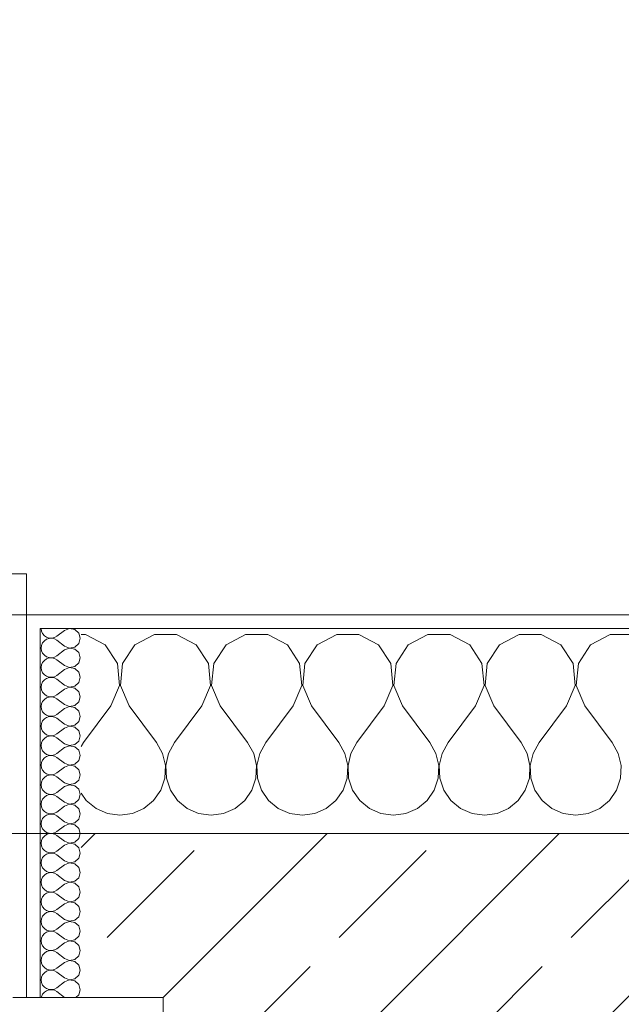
# Model space of a CAD drawing. Header units: metres. Extents: x -3.6 to 90.7, y -11.1 to 18.
# Tile 669 of 708: x 53.86 to 54.3, y 13.57 to 14.291. Entities that reach past the tile are written whole.
import ezdxf

# ---------------------------------------------------------------- set-up
doc = ezdxf.new("R2010")
doc.units = ezdxf.units.M
doc.header["$MEASUREMENT"] = 0
doc.linetypes.add('Strichlinie eng', pattern=[0.115, 0.075, -0.04])
for name, color, linetype in [('152 - Bemaßung_ Beschriftung.Ausbau', 7, 'Continuous'), ('603 - Struktur.Bodenplatte_ Decke Roh', 7, 'Continuous'), ('604 - Struktur.Wand Aussen', 7, 'Continuous')]:
    doc.layers.add(name, color=color, linetype=linetype)
doc.styles.add('ERSTELLTER_STIL_2', font='txt')
doc.dimstyles.new('ERSTELLTER_STIL__3', dxfattribs={"dimtxt": 0.1, "dimasz": 0.0532, "dimexe": 0.18, "dimexo": 0.0625, "dimgap": 0, "dimtad": 1, "dimtih": 1, "dimtoh": 1, "dimzin": 0, "dimdsep": 46, "dimtxsty": 'ERSTELLTER_STIL_2', "dimblk": 'ARROWHEAD_2', "dimblk1": 'ARROWHEAD_2', "dimblk2": 'ARROWHEAD_2', "dimcen": 0.09, "dimse1": 1, "dimse2": 1, "dimclrd": 7, "dimclre": 7, "dimclrt": 7, "dimazin": 0, "dimtfac": 1, "dimtdec": 4, "dimtmove": 0, "dimatfit": 3, "dimfxl": 1, "dimtolj": 1, "dimtzin": 0, "dimarcsym": 0})
pattern_1 = [(0, (0, 0), (0, 0.08660254), [0, -0.05]), (0, (0.025, 0.0433), (0, 0.08660254), [0, -0.05])]

# ---------------------------------------------------------------- blocks, each defined once
blk = doc.blocks.new('*X29')
at = {"layer": '604 - Struktur.Wand Aussen', "color": 7, "linetype": 'Continuous', "lineweight": 5}
for p, q in [((53.90812, 13.84066), (53.905, 13.84066)), ((53.92243, 13.83299), (53.90812, 13.84066)), ((53.95855, 13.84066), (53.94424, 13.83299)), ((53.97479, 13.84066), (53.95855, 13.84066)), ((53.9891, 13.83299), (53.97479, 13.84066)), ((54.02521, 13.84066), (54.0109, 13.83299)), ((54.04145, 13.84066), (54.02521, 13.84066)), ((54.05576, 13.83299), (54.04145, 13.84066)), ((54.09188, 13.84066), (54.07757, 13.83299)), ((54.10812, 13.84066), (54.09188, 13.84066)), ((54.12243, 13.83299), (54.10812, 13.84066)), ((54.15855, 13.84066), (54.14424, 13.83299)), ((54.17479, 13.84066), (54.15855, 13.84066)), ((54.1891, 13.83299), (54.17479, 13.84066)), ((54.22521, 13.84066), (54.2109, 13.83299)), ((54.24145, 13.84066), (54.22521, 13.84066)), ((54.25576, 13.83299), (54.24145, 13.84066)), ((54.29188, 13.84066), (54.27757, 13.83299)), ((54.30812, 13.84066), (54.29188, 13.84066)), ((53.93142, 13.81947), (53.92243, 13.83299)), ((53.94424, 13.83299), (53.93525, 13.81947)), ((53.99808, 13.81947), (53.9891, 13.83299)), ((54.0109, 13.83299), (54.00192, 13.81947)), ((54.06475, 13.81947), (54.05576, 13.83299)), ((54.07757, 13.83299), (54.06858, 13.81947)), ((54.13142, 13.81947), (54.12243, 13.83299)), ((54.14424, 13.83299), (54.13525, 13.81947)), ((54.19808, 13.81947), (54.1891, 13.83299)), ((54.2109, 13.83299), (54.20192, 13.81947)), ((54.26475, 13.81947), (54.25576, 13.83299)), ((54.27757, 13.83299), (54.26858, 13.81947)), ((53.93295, 13.8033), (53.93142, 13.81947)), ((53.93525, 13.81947), (53.93371, 13.8033)), ((53.99962, 13.8033), (53.99808, 13.81947)), ((54.00192, 13.81947), (54.00038, 13.8033)), ((54.06629, 13.8033), (54.06475, 13.81947)), ((54.06858, 13.81947), (54.06705, 13.8033)), ((54.13295, 13.8033), (54.13142, 13.81947)), ((54.13525, 13.81947), (54.13371, 13.8033)), ((54.19962, 13.8033), (54.19808, 13.81947)), ((54.20192, 13.81947), (54.20038, 13.8033)), ((54.26629, 13.8033), (54.26475, 13.81947)), ((54.26858, 13.81947), (54.26705, 13.8033)), ((53.92667, 13.78833), (53.93295, 13.8033)), ((53.93371, 13.8033), (53.94, 13.78833)), ((53.99333, 13.78833), (53.99962, 13.8033)), ((54.00038, 13.8033), (54.00667, 13.78833)), ((54.06, 13.78833), (54.06629, 13.8033)), ((54.06705, 13.8033), (54.07333, 13.78833)), ((54.12667, 13.78833), (54.13295, 13.8033)), ((54.13371, 13.8033), (54.14, 13.78833)), ((54.19333, 13.78833), (54.19962, 13.8033)), ((54.20038, 13.8033), (54.20667, 13.78833)), ((54.26, 13.78833), (54.26629, 13.8033)), ((54.26705, 13.8033), (54.27333, 13.78833)), ((53.92667, 13.78833), (53.90667, 13.76167)), ((53.94, 13.78833), (53.96, 13.76167)), ((53.99333, 13.78833), (53.97333, 13.76167)), ((54.00667, 13.78833), (54.02667, 13.76167)), ((54.06, 13.78833), (54.04, 13.76167)), ((54.07333, 13.78833), (54.09333, 13.76167)), ((54.12667, 13.78833), (54.10667, 13.76167)), ((54.14, 13.78833), (54.16, 13.76167)), ((54.19333, 13.78833), (54.17333, 13.76167)), ((54.20667, 13.78833), (54.22667, 13.76167)), ((54.26, 13.78833), (54.24, 13.76167)), ((54.27333, 13.78833), (54.29333, 13.76167)), ((53.90667, 13.76167), (53.905, 13.75865)), ((53.96445, 13.75362), (53.96, 13.76167)), ((53.97333, 13.76167), (53.96888, 13.75362)), ((54.03112, 13.75362), (54.02667, 13.76167)), ((54.04, 13.76167), (54.03555, 13.75362)), ((54.09778, 13.75362), (54.09333, 13.76167)), ((54.10667, 13.76167), (54.10222, 13.75362)), ((54.16445, 13.75362), (54.16, 13.76167)), ((54.17333, 13.76167), (54.16888, 13.75362)), ((54.23112, 13.75362), (54.22667, 13.76167)), ((54.24, 13.76167), (54.23555, 13.75362)), ((54.29778, 13.75362), (54.29333, 13.76167)), ((53.96653, 13.74466), (53.96445, 13.75362)), ((53.96888, 13.75362), (53.9668, 13.74466)), ((54.0332, 13.74466), (54.03112, 13.75362)), ((54.03555, 13.75362), (54.03347, 13.74466)), ((54.09987, 13.74466), (54.09778, 13.75362)), ((54.10222, 13.75362), (54.10013, 13.74466)), ((54.16653, 13.74466), (54.16445, 13.75362)), ((54.16888, 13.75362), (54.1668, 13.74466)), ((54.2332, 13.74466), (54.23112, 13.75362)), ((54.23555, 13.75362), (54.23347, 13.74466)), ((54.29987, 13.74466), (54.29778, 13.75362)), ((53.96609, 13.73547), (53.96653, 13.74466)), ((53.9668, 13.74466), (53.96725, 13.73547)), ((54.03275, 13.73547), (54.0332, 13.74466)), ((54.03347, 13.74466), (54.03391, 13.73547)), ((54.09942, 13.73547), (54.09987, 13.74466)), ((54.10013, 13.74466), (54.10058, 13.73547)), ((54.16609, 13.73547), (54.16653, 13.74466)), ((54.1668, 13.74466), (54.16725, 13.73547)), ((54.23275, 13.73547), (54.2332, 13.74466)), ((54.23347, 13.74466), (54.23391, 13.73547)), ((54.29942, 13.73547), (54.29987, 13.74466)), ((53.96315, 13.72676), (53.96609, 13.73547)), ((53.96725, 13.73547), (53.97019, 13.72676)), ((54.02981, 13.72676), (54.03275, 13.73547)), ((54.03391, 13.73547), (54.03685, 13.72676)), ((54.09648, 13.72676), (54.09942, 13.73547)), ((54.10058, 13.73547), (54.10352, 13.72676)), ((54.16315, 13.72676), (54.16609, 13.73547)), ((54.16725, 13.73547), (54.17019, 13.72676)), ((54.22981, 13.72676), (54.23275, 13.73547)), ((54.23391, 13.73547), (54.23685, 13.72676)), ((54.29648, 13.72676), (54.29942, 13.73547)), ((53.95794, 13.71918), (53.96315, 13.72676)), ((53.97019, 13.72676), (53.97539, 13.71918)), ((54.02461, 13.71918), (54.02981, 13.72676)), ((54.03685, 13.72676), (54.04206, 13.71918)), ((54.09127, 13.71918), (54.09648, 13.72676)), ((54.10352, 13.72676), (54.10873, 13.71918)), ((54.15794, 13.71918), (54.16315, 13.72676)), ((54.17019, 13.72676), (54.17539, 13.71918)), ((54.22461, 13.71918), (54.22981, 13.72676)), ((54.23685, 13.72676), (54.24206, 13.71918)), ((54.29127, 13.71918), (54.29648, 13.72676)), ((53.905, 13.7246), (53.90873, 13.71918)), ((53.90873, 13.71918), (53.91581, 13.71331)), ((53.95086, 13.71331), (53.95794, 13.71918)), ((53.97539, 13.71918), (53.98248, 13.71331)), ((54.01752, 13.71331), (54.02461, 13.71918)), ((54.04206, 13.71918), (54.04914, 13.71331)), ((54.08419, 13.71331), (54.09127, 13.71918)), ((54.10873, 13.71918), (54.11581, 13.71331)), ((54.15086, 13.71331), (54.15794, 13.71918)), ((54.17539, 13.71918), (54.18248, 13.71331)), ((54.21752, 13.71331), (54.22461, 13.71918)), ((54.24206, 13.71918), (54.24914, 13.71331)), ((54.28419, 13.71331), (54.29127, 13.71918)), ((53.91581, 13.71331), (53.92422, 13.7096)), ((53.94244, 13.7096), (53.95086, 13.71331)), ((53.98248, 13.71331), (53.99089, 13.7096)), ((54.00911, 13.7096), (54.01752, 13.71331)), ((54.04914, 13.71331), (54.05756, 13.7096)), ((54.07578, 13.7096), (54.08419, 13.71331)), ((54.11581, 13.71331), (54.12422, 13.7096)), ((54.14244, 13.7096), (54.15086, 13.71331)), ((54.18248, 13.71331), (54.19089, 13.7096)), ((54.20911, 13.7096), (54.21752, 13.71331)), ((54.24914, 13.71331), (54.25756, 13.7096)), ((54.27578, 13.7096), (54.28419, 13.71331)), ((53.92422, 13.7096), (53.93333, 13.70833)), ((53.93333, 13.70833), (53.94244, 13.7096)), ((53.99089, 13.7096), (54, 13.70833)), ((54, 13.70833), (54.00911, 13.7096)), ((54.05756, 13.7096), (54.06667, 13.70833)), ((54.06667, 13.70833), (54.07578, 13.7096)), ((54.12422, 13.7096), (54.13333, 13.70833)), ((54.13333, 13.70833), (54.14244, 13.7096)), ((54.19089, 13.7096), (54.2, 13.70833)), ((54.2, 13.70833), (54.20911, 13.7096)), ((54.25756, 13.7096), (54.26667, 13.70833)), ((54.26667, 13.70833), (54.27578, 13.7096))]:
    blk.add_line(p, q, dxfattribs=at)
blk = doc.blocks.new('*X57')
at = {"layer": '604 - Struktur.Wand Aussen', "color": 7, "linetype": 'Continuous', "lineweight": 5}
for p, q in [((53.87571, 13.845), (53.87599, 13.84305)), ((53.87599, 13.84305), (53.87678, 13.84124)), ((53.89286, 13.84357), (53.88714, 13.83929)), ((53.8965, 13.84497), (53.89286, 13.84357)), ((53.90034, 13.84425), (53.8965, 13.84497)), ((53.90322, 13.84161), (53.90034, 13.84425)), ((53.90429, 13.83786), (53.90322, 13.84161)), ((53.87678, 13.83447), (53.87599, 13.83267)), ((53.87678, 13.84124), (53.87804, 13.83973)), ((53.87804, 13.83599), (53.87678, 13.83447)), ((53.87804, 13.83973), (53.87966, 13.83861)), ((53.87966, 13.8371), (53.87804, 13.83599)), ((53.87966, 13.83861), (53.88153, 13.83798)), ((53.88153, 13.83773), (53.87966, 13.8371)), ((53.88153, 13.83798), (53.8835, 13.83789)), ((53.8835, 13.83783), (53.88153, 13.83773)), ((53.8835, 13.83789), (53.88542, 13.83833)), ((53.88542, 13.83738), (53.8835, 13.83783)), ((53.88542, 13.83833), (53.88714, 13.83929)), ((53.88714, 13.83643), (53.88542, 13.83738)), ((53.89286, 13.83214), (53.88714, 13.83643)), ((53.90322, 13.8341), (53.90429, 13.83786)), ((53.87599, 13.83267), (53.87571, 13.83071)), ((53.87571, 13.83071), (53.87599, 13.82876)), ((53.87599, 13.82876), (53.87678, 13.82696)), ((53.87678, 13.82696), (53.87804, 13.82544)), ((53.89286, 13.82929), (53.88714, 13.825)), ((53.89286, 13.83214), (53.8965, 13.83074)), ((53.8965, 13.83069), (53.89286, 13.82929)), ((53.8965, 13.83074), (53.90034, 13.83147)), ((53.90034, 13.82996), (53.8965, 13.83069)), ((53.90034, 13.83147), (53.90322, 13.8341)), ((53.90322, 13.82733), (53.90034, 13.82996)), ((53.90429, 13.82357), (53.90322, 13.82733)), ((53.87678, 13.82018), (53.87599, 13.81838)), ((53.87804, 13.8217), (53.87678, 13.82018)), ((53.87804, 13.82544), (53.87966, 13.82433)), ((53.87966, 13.82282), (53.87804, 13.8217)), ((53.87966, 13.82433), (53.88153, 13.8237)), ((53.88153, 13.82345), (53.87966, 13.82282)), ((53.88153, 13.8237), (53.8835, 13.8236)), ((53.8835, 13.82354), (53.88153, 13.82345)), ((53.8835, 13.8236), (53.88542, 13.82405)), ((53.88542, 13.8231), (53.8835, 13.82354)), ((53.88542, 13.82405), (53.88714, 13.825)), ((53.88714, 13.82214), (53.88542, 13.8231)), ((53.89286, 13.81786), (53.88714, 13.82214)), ((53.90034, 13.81718), (53.90322, 13.81982)), ((53.90322, 13.81982), (53.90429, 13.82357)), ((53.87599, 13.81838), (53.87571, 13.81643)), ((53.87571, 13.81643), (53.87599, 13.81448)), ((53.87599, 13.81448), (53.87678, 13.81267)), ((53.87678, 13.81267), (53.87804, 13.81116)), ((53.89286, 13.815), (53.88714, 13.81071)), ((53.89286, 13.81786), (53.8965, 13.81646)), ((53.8965, 13.8164), (53.89286, 13.815)), ((53.8965, 13.81646), (53.90034, 13.81718)), ((53.90034, 13.81567), (53.8965, 13.8164)), ((53.90322, 13.81304), (53.90034, 13.81567)), ((53.90429, 13.80929), (53.90322, 13.81304)), ((53.87678, 13.8059), (53.87599, 13.80409)), ((53.87804, 13.80742), (53.87678, 13.8059)), ((53.87804, 13.81116), (53.87966, 13.81004)), ((53.87966, 13.80853), (53.87804, 13.80742)), ((53.87966, 13.81004), (53.88153, 13.80941)), ((53.88153, 13.80916), (53.87966, 13.80853)), ((53.88153, 13.80941), (53.8835, 13.80931)), ((53.8835, 13.80926), (53.88153, 13.80916)), ((53.8835, 13.80931), (53.88542, 13.80976)), ((53.88542, 13.80881), (53.8835, 13.80926)), ((53.88542, 13.80976), (53.88714, 13.81071)), ((53.88714, 13.80786), (53.88542, 13.80881)), ((53.89286, 13.80357), (53.88714, 13.80786)), ((53.90034, 13.8029), (53.90322, 13.80553)), ((53.90322, 13.80553), (53.90429, 13.80929)), ((53.87599, 13.80409), (53.87571, 13.80214)), ((53.87571, 13.80214), (53.87599, 13.80019)), ((53.87599, 13.80019), (53.87678, 13.79839)), ((53.87678, 13.79839), (53.87804, 13.79687)), ((53.89286, 13.80071), (53.88714, 13.79643)), ((53.89286, 13.80357), (53.8965, 13.80217)), ((53.8965, 13.80211), (53.89286, 13.80071)), ((53.8965, 13.80217), (53.90034, 13.8029)), ((53.90034, 13.80139), (53.8965, 13.80211)), ((53.90322, 13.79876), (53.90034, 13.80139)), ((53.90429, 13.795), (53.90322, 13.79876)), ((53.87678, 13.79161), (53.87599, 13.78981)), ((53.87804, 13.79313), (53.87678, 13.79161)), ((53.87804, 13.79687), (53.87966, 13.79575)), ((53.87966, 13.79425), (53.87804, 13.79313)), ((53.87966, 13.79575), (53.88153, 13.79512)), ((53.88153, 13.79488), (53.87966, 13.79425)), ((53.88153, 13.79512), (53.8835, 13.79503)), ((53.8835, 13.79497), (53.88153, 13.79488)), ((53.8835, 13.79503), (53.88542, 13.79547)), ((53.88542, 13.79453), (53.8835, 13.79497)), ((53.88542, 13.79547), (53.88714, 13.79643)), ((53.88714, 13.79357), (53.88542, 13.79453)), ((53.89286, 13.78929), (53.88714, 13.79357)), ((53.90034, 13.78861), (53.90322, 13.79124)), ((53.90322, 13.79124), (53.90429, 13.795)), ((53.87599, 13.78981), (53.87571, 13.78786)), ((53.87571, 13.78786), (53.87599, 13.78591)), ((53.87599, 13.78591), (53.87678, 13.7841)), ((53.87678, 13.7841), (53.87804, 13.78258)), ((53.89286, 13.78643), (53.88714, 13.78214)), ((53.89286, 13.78929), (53.8965, 13.78789)), ((53.8965, 13.78783), (53.89286, 13.78643)), ((53.8965, 13.78789), (53.90034, 13.78861)), ((53.90034, 13.7871), (53.8965, 13.78783)), ((53.90322, 13.78447), (53.90034, 13.7871)), ((53.90429, 13.78071), (53.90322, 13.78447)), ((53.87678, 13.77733), (53.87599, 13.77552)), ((53.87804, 13.77884), (53.87678, 13.77733)), ((53.87804, 13.78258), (53.87966, 13.78147)), ((53.87966, 13.77996), (53.87804, 13.77884)), ((53.87966, 13.78147), (53.88153, 13.78084)), ((53.88153, 13.78059), (53.87966, 13.77996)), ((53.88153, 13.78084), (53.8835, 13.78074)), ((53.8835, 13.78069), (53.88153, 13.78059)), ((53.8835, 13.78074), (53.88542, 13.78119)), ((53.88542, 13.78024), (53.8835, 13.78069)), ((53.88542, 13.78119), (53.88714, 13.78214)), ((53.88714, 13.77929), (53.88542, 13.78024)), ((53.89286, 13.775), (53.88714, 13.77929)), ((53.90034, 13.77433), (53.90322, 13.77696)), ((53.90322, 13.77696), (53.90429, 13.78071)), ((53.87599, 13.77552), (53.87571, 13.77357)), ((53.87571, 13.77357), (53.87599, 13.77162)), ((53.87599, 13.77162), (53.87678, 13.76982)), ((53.87678, 13.76982), (53.87804, 13.7683)), ((53.89286, 13.77214), (53.88714, 13.76786)), ((53.89286, 13.775), (53.8965, 13.7736)), ((53.8965, 13.77354), (53.89286, 13.77214)), ((53.8965, 13.7736), (53.90034, 13.77433)), ((53.90034, 13.77282), (53.8965, 13.77354)), ((53.90322, 13.77018), (53.90034, 13.77282)), ((53.90429, 13.76643), (53.90322, 13.77018)), ((53.87678, 13.76304), (53.87599, 13.76124)), ((53.87804, 13.76456), (53.87678, 13.76304)), ((53.87804, 13.7683), (53.87966, 13.76718)), ((53.87966, 13.76567), (53.87804, 13.76456)), ((53.87966, 13.76718), (53.88153, 13.76655)), ((53.88153, 13.7663), (53.87966, 13.76567)), ((53.88153, 13.76655), (53.8835, 13.76646)), ((53.8835, 13.7664), (53.88153, 13.7663)), ((53.8835, 13.76646), (53.88542, 13.7669)), ((53.88542, 13.76595), (53.8835, 13.7664)), ((53.88542, 13.7669), (53.88714, 13.76786)), ((53.88714, 13.765), (53.88542, 13.76595)), ((53.89286, 13.76071), (53.88714, 13.765)), ((53.90034, 13.76004), (53.90322, 13.76267)), ((53.90322, 13.76267), (53.90429, 13.76643)), ((53.87599, 13.76124), (53.87571, 13.75929)), ((53.87571, 13.75929), (53.87599, 13.75733)), ((53.87599, 13.75733), (53.87678, 13.75553)), ((53.87678, 13.75553), (53.87804, 13.75401)), ((53.89286, 13.75786), (53.88714, 13.75357)), ((53.89286, 13.76071), (53.8965, 13.75931)), ((53.8965, 13.75926), (53.89286, 13.75786)), ((53.8965, 13.75931), (53.90034, 13.76004)), ((53.90034, 13.75853), (53.8965, 13.75926)), ((53.90322, 13.7559), (53.90034, 13.75853)), ((53.90429, 13.75214), (53.90322, 13.7559)), ((53.87678, 13.74876), (53.87599, 13.74695)), ((53.87804, 13.75027), (53.87678, 13.74876)), ((53.87804, 13.75401), (53.87966, 13.7529)), ((53.87966, 13.75139), (53.87804, 13.75027)), ((53.87966, 13.7529), (53.88153, 13.75227)), ((53.88153, 13.75202), (53.87966, 13.75139)), ((53.88153, 13.75227), (53.8835, 13.75217)), ((53.8835, 13.75211), (53.88153, 13.75202)), ((53.8835, 13.75217), (53.88542, 13.75262)), ((53.88542, 13.75167), (53.8835, 13.75211)), ((53.88542, 13.75262), (53.88714, 13.75357)), ((53.88714, 13.75071), (53.88542, 13.75167)), ((53.89286, 13.74643), (53.88714, 13.75071)), ((53.90034, 13.74575), (53.90322, 13.74839)), ((53.90322, 13.74839), (53.90429, 13.75214)), ((53.87599, 13.74695), (53.87571, 13.745)), ((53.87571, 13.745), (53.87599, 13.74305)), ((53.87599, 13.74305), (53.87678, 13.74124)), ((53.87678, 13.74124), (53.87804, 13.73973)), ((53.89286, 13.74357), (53.88714, 13.73929)), ((53.89286, 13.74643), (53.8965, 13.74503)), ((53.8965, 13.74497), (53.89286, 13.74357)), ((53.8965, 13.74503), (53.90034, 13.74575)), ((53.90034, 13.74425), (53.8965, 13.74497)), ((53.90322, 13.74161), (53.90034, 13.74425)), ((53.90429, 13.73786), (53.90322, 13.74161)), ((53.87678, 13.73447), (53.87599, 13.73267)), ((53.87804, 13.73599), (53.87678, 13.73447)), ((53.87804, 13.73973), (53.87966, 13.73861)), ((53.87966, 13.7371), (53.87804, 13.73599)), ((53.87966, 13.73861), (53.88153, 13.73798)), ((53.88153, 13.73773), (53.87966, 13.7371)), ((53.88153, 13.73798), (53.8835, 13.73789)), ((53.8835, 13.73783), (53.88153, 13.73773)), ((53.8835, 13.73789), (53.88542, 13.73833)), ((53.88542, 13.73738), (53.8835, 13.73783)), ((53.88542, 13.73833), (53.88714, 13.73929)), ((53.88714, 13.73643), (53.88542, 13.73738)), ((53.89286, 13.73214), (53.88714, 13.73643)), ((53.90034, 13.73147), (53.90322, 13.7341)), ((53.90322, 13.7341), (53.90429, 13.73786)), ((53.87599, 13.73267), (53.87571, 13.73071)), ((53.87571, 13.73071), (53.87599, 13.72876)), ((53.87599, 13.72876), (53.87678, 13.72696)), ((53.87678, 13.72696), (53.87804, 13.72544)), ((53.89286, 13.72929), (53.88714, 13.725)), ((53.89286, 13.73214), (53.8965, 13.73074)), ((53.8965, 13.73069), (53.89286, 13.72929)), ((53.8965, 13.73074), (53.90034, 13.73147)), ((53.90034, 13.72996), (53.8965, 13.73069)), ((53.90322, 13.72733), (53.90034, 13.72996)), ((53.90429, 13.72357), (53.90322, 13.72733)), ((53.87678, 13.72018), (53.87599, 13.71838)), ((53.87804, 13.7217), (53.87678, 13.72018)), ((53.87804, 13.72544), (53.87966, 13.72433)), ((53.87966, 13.72282), (53.87804, 13.7217)), ((53.87966, 13.72433), (53.88153, 13.7237)), ((53.88153, 13.72345), (53.87966, 13.72282)), ((53.88153, 13.7237), (53.8835, 13.7236)), ((53.8835, 13.72354), (53.88153, 13.72345)), ((53.8835, 13.7236), (53.88542, 13.72405)), ((53.88542, 13.7231), (53.8835, 13.72354)), ((53.88542, 13.72405), (53.88714, 13.725)), ((53.88714, 13.72214), (53.88542, 13.7231)), ((53.89286, 13.71786), (53.88714, 13.72214)), ((53.90034, 13.71718), (53.90322, 13.71982)), ((53.90322, 13.71982), (53.90429, 13.72357)), ((53.87599, 13.71838), (53.87571, 13.71643)), ((53.87571, 13.71643), (53.87599, 13.71448)), ((53.87599, 13.71448), (53.87678, 13.71267)), ((53.87678, 13.71267), (53.87804, 13.71116)), ((53.89286, 13.715), (53.88714, 13.71071)), ((53.89286, 13.71786), (53.8965, 13.71646)), ((53.8965, 13.7164), (53.89286, 13.715)), ((53.8965, 13.71646), (53.90034, 13.71718)), ((53.90034, 13.71567), (53.8965, 13.7164)), ((53.90322, 13.71304), (53.90034, 13.71567)), ((53.90429, 13.70929), (53.90322, 13.71304)), ((53.87678, 13.7059), (53.87599, 13.70409)), ((53.87804, 13.70742), (53.87678, 13.7059)), ((53.87804, 13.71116), (53.87966, 13.71004)), ((53.87966, 13.70853), (53.87804, 13.70742)), ((53.87966, 13.71004), (53.88153, 13.70941)), ((53.88153, 13.70916), (53.87966, 13.70853)), ((53.88153, 13.70941), (53.8835, 13.70931)), ((53.8835, 13.70926), (53.88153, 13.70916)), ((53.8835, 13.70931), (53.88542, 13.70976)), ((53.88542, 13.70881), (53.8835, 13.70926)), ((53.88542, 13.70976), (53.88714, 13.71071)), ((53.88714, 13.70786), (53.88542, 13.70881)), ((53.89286, 13.70357), (53.88714, 13.70786)), ((53.90034, 13.7029), (53.90322, 13.70553)), ((53.90322, 13.70553), (53.90429, 13.70929)), ((53.87599, 13.70409), (53.87571, 13.70214)), ((53.87571, 13.70214), (53.87599, 13.70019)), ((53.87599, 13.70019), (53.87678, 13.69839)), ((53.87678, 13.69839), (53.87804, 13.69687)), ((53.89286, 13.70071), (53.88714, 13.69643)), ((53.89286, 13.70357), (53.8965, 13.70217)), ((53.8965, 13.70211), (53.89286, 13.70071)), ((53.8965, 13.70217), (53.90034, 13.7029)), ((53.90034, 13.70139), (53.8965, 13.70211)), ((53.90322, 13.69876), (53.90034, 13.70139)), ((53.90429, 13.695), (53.90322, 13.69876)), ((53.87678, 13.69161), (53.87599, 13.68981)), ((53.87804, 13.69313), (53.87678, 13.69161)), ((53.87804, 13.69687), (53.87966, 13.69575)), ((53.87966, 13.69425), (53.87804, 13.69313)), ((53.87966, 13.69575), (53.88153, 13.69512)), ((53.88153, 13.69488), (53.87966, 13.69425)), ((53.88153, 13.69512), (53.8835, 13.69503)), ((53.8835, 13.69497), (53.88153, 13.69488)), ((53.8835, 13.69503), (53.88542, 13.69547)), ((53.88542, 13.69453), (53.8835, 13.69497)), ((53.88542, 13.69547), (53.88714, 13.69643)), ((53.88714, 13.69357), (53.88542, 13.69453)), ((53.89286, 13.68929), (53.88714, 13.69357)), ((53.90034, 13.68861), (53.90322, 13.69124)), ((53.90322, 13.69124), (53.90429, 13.695)), ((53.87599, 13.68981), (53.87571, 13.68786)), ((53.87571, 13.68786), (53.87599, 13.68591)), ((53.87599, 13.68591), (53.87678, 13.6841)), ((53.87678, 13.6841), (53.87804, 13.68258)), ((53.89286, 13.68643), (53.88714, 13.68214)), ((53.89286, 13.68929), (53.8965, 13.68789)), ((53.8965, 13.68783), (53.89286, 13.68643)), ((53.8965, 13.68789), (53.90034, 13.68861)), ((53.90034, 13.6871), (53.8965, 13.68783)), ((53.90322, 13.68447), (53.90034, 13.6871)), ((53.90429, 13.68071), (53.90322, 13.68447)), ((53.87678, 13.67733), (53.87599, 13.67552)), ((53.87804, 13.67884), (53.87678, 13.67733)), ((53.87804, 13.68258), (53.87966, 13.68147)), ((53.87966, 13.67996), (53.87804, 13.67884)), ((53.87966, 13.68147), (53.88153, 13.68084)), ((53.88153, 13.68059), (53.87966, 13.67996)), ((53.88153, 13.68084), (53.8835, 13.68074)), ((53.8835, 13.68069), (53.88153, 13.68059)), ((53.8835, 13.68074), (53.88542, 13.68119)), ((53.88542, 13.68024), (53.8835, 13.68069)), ((53.88542, 13.68119), (53.88714, 13.68214)), ((53.88714, 13.67929), (53.88542, 13.68024)), ((53.89286, 13.675), (53.88714, 13.67929)), ((53.90034, 13.67433), (53.90322, 13.67696)), ((53.90322, 13.67696), (53.90429, 13.68071)), ((53.87599, 13.67552), (53.87571, 13.67357)), ((53.87571, 13.67357), (53.87599, 13.67162)), ((53.87599, 13.67162), (53.87678, 13.66982)), ((53.87678, 13.66982), (53.87804, 13.6683)), ((53.89286, 13.67214), (53.88714, 13.66786)), ((53.89286, 13.675), (53.8965, 13.6736)), ((53.8965, 13.67354), (53.89286, 13.67214)), ((53.8965, 13.6736), (53.90034, 13.67433)), ((53.90034, 13.67282), (53.8965, 13.67354)), ((53.90322, 13.67018), (53.90034, 13.67282)), ((53.90429, 13.66643), (53.90322, 13.67018)), ((53.87599, 13.66124), (53.87571, 13.65929)), ((53.87678, 13.66304), (53.87599, 13.66124)), ((53.87804, 13.66456), (53.87678, 13.66304)), ((53.87804, 13.6683), (53.87966, 13.66718)), ((53.87966, 13.66567), (53.87804, 13.66456)), ((53.87966, 13.66718), (53.88153, 13.66655)), ((53.88153, 13.6663), (53.87966, 13.66567)), ((53.88153, 13.66655), (53.8835, 13.66646)), ((53.8835, 13.6664), (53.88153, 13.6663)), ((53.8835, 13.66646), (53.88542, 13.6669)), ((53.88542, 13.66595), (53.8835, 13.6664)), ((53.88542, 13.6669), (53.88714, 13.66786)), ((53.88714, 13.665), (53.88542, 13.66595)), ((53.89286, 13.66071), (53.88714, 13.665)), ((53.90034, 13.66004), (53.90322, 13.66267)), ((53.90322, 13.66267), (53.90429, 13.66643)), ((53.87571, 13.65929), (53.87599, 13.65733)), ((53.87599, 13.65733), (53.87678, 13.65553)), ((53.87678, 13.65553), (53.87804, 13.65401)), ((53.87804, 13.65401), (53.87966, 13.6529)), ((53.89286, 13.65786), (53.88714, 13.65357)), ((53.89286, 13.66071), (53.8965, 13.65931)), ((53.8965, 13.65926), (53.89286, 13.65786)), ((53.8965, 13.65931), (53.90034, 13.66004)), ((53.90034, 13.65853), (53.8965, 13.65926)), ((53.90322, 13.6559), (53.90034, 13.65853)), ((53.90429, 13.65214), (53.90322, 13.6559)), ((53.87599, 13.64695), (53.87571, 13.645)), ((53.87678, 13.64876), (53.87599, 13.64695)), ((53.87804, 13.65027), (53.87678, 13.64876)), ((53.87966, 13.65139), (53.87804, 13.65027)), ((53.87966, 13.6529), (53.88153, 13.65227)), ((53.88153, 13.65202), (53.87966, 13.65139)), ((53.88153, 13.65227), (53.8835, 13.65217)), ((53.8835, 13.65211), (53.88153, 13.65202)), ((53.8835, 13.65217), (53.88542, 13.65262)), ((53.88542, 13.65167), (53.8835, 13.65211)), ((53.88542, 13.65262), (53.88714, 13.65357)), ((53.88714, 13.65071), (53.88542, 13.65167)), ((53.89286, 13.64643), (53.88714, 13.65071)), ((53.90034, 13.64575), (53.90322, 13.64839)), ((53.90322, 13.64839), (53.90429, 13.65214)), ((53.87571, 13.645), (53.87599, 13.64305)), ((53.87599, 13.64305), (53.87678, 13.64124)), ((53.87678, 13.64124), (53.87804, 13.63973)), ((53.87804, 13.63973), (53.87966, 13.63861)), ((53.89286, 13.64357), (53.88714, 13.63929)), ((53.89286, 13.64643), (53.8965, 13.64503)), ((53.8965, 13.64497), (53.89286, 13.64357)), ((53.8965, 13.64503), (53.90034, 13.64575)), ((53.90034, 13.64425), (53.8965, 13.64497)), ((53.90322, 13.64161), (53.90034, 13.64425)), ((53.90429, 13.63786), (53.90322, 13.64161)), ((53.87599, 13.63267), (53.87571, 13.63071)), ((53.87678, 13.63447), (53.87599, 13.63267)), ((53.87804, 13.63599), (53.87678, 13.63447)), ((53.87966, 13.6371), (53.87804, 13.63599)), ((53.87966, 13.63861), (53.88153, 13.63798)), ((53.88153, 13.63773), (53.87966, 13.6371)), ((53.88153, 13.63798), (53.8835, 13.63789)), ((53.8835, 13.63783), (53.88153, 13.63773)), ((53.8835, 13.63789), (53.88542, 13.63833)), ((53.88542, 13.63738), (53.8835, 13.63783)), ((53.88542, 13.63833), (53.88714, 13.63929)), ((53.88714, 13.63643), (53.88542, 13.63738)), ((53.89286, 13.63214), (53.88714, 13.63643)), ((53.90034, 13.63147), (53.90322, 13.6341)), ((53.90322, 13.6341), (53.90429, 13.63786)), ((53.87571, 13.63071), (53.87599, 13.62876)), ((53.87599, 13.62876), (53.87678, 13.62696)), ((53.87678, 13.62696), (53.87804, 13.62544)), ((53.87804, 13.62544), (53.87966, 13.62433)), ((53.89286, 13.62929), (53.88714, 13.625)), ((53.89286, 13.63214), (53.8965, 13.63074)), ((53.8965, 13.63069), (53.89286, 13.62929)), ((53.8965, 13.63074), (53.90034, 13.63147)), ((53.90034, 13.62996), (53.8965, 13.63069)), ((53.90322, 13.62733), (53.90034, 13.62996)), ((53.90429, 13.62357), (53.90322, 13.62733)), ((53.87599, 13.61838), (53.87571, 13.61643)), ((53.87678, 13.62018), (53.87599, 13.61838)), ((53.87804, 13.6217), (53.87678, 13.62018)), ((53.87966, 13.62282), (53.87804, 13.6217)), ((53.87966, 13.62433), (53.88153, 13.6237)), ((53.88153, 13.62345), (53.87966, 13.62282)), ((53.88153, 13.6237), (53.8835, 13.6236)), ((53.8835, 13.62354), (53.88153, 13.62345)), ((53.8835, 13.6236), (53.88542, 13.62405)), ((53.88542, 13.6231), (53.8835, 13.62354)), ((53.88542, 13.62405), (53.88714, 13.625)), ((53.88714, 13.62214), (53.88542, 13.6231)), ((53.89286, 13.61786), (53.88714, 13.62214)), ((53.90034, 13.61718), (53.90322, 13.61982)), ((53.90322, 13.61982), (53.90429, 13.62357)), ((53.87571, 13.61643), (53.87599, 13.61448)), ((53.87599, 13.61448), (53.87678, 13.61267)), ((53.87678, 13.61267), (53.87804, 13.61116)), ((53.87804, 13.61116), (53.87966, 13.61004)), ((53.89286, 13.615), (53.88714, 13.61071)), ((53.89286, 13.61786), (53.8965, 13.61646)), ((53.8965, 13.6164), (53.89286, 13.615)), ((53.8965, 13.61646), (53.90034, 13.61718)), ((53.90034, 13.61567), (53.8965, 13.6164)), ((53.90322, 13.61304), (53.90034, 13.61567)), ((53.90429, 13.60929), (53.90322, 13.61304)), ((53.87599, 13.60409), (53.87571, 13.60214)), ((53.87678, 13.6059), (53.87599, 13.60409)), ((53.87804, 13.60742), (53.87678, 13.6059)), ((53.87966, 13.60853), (53.87804, 13.60742)), ((53.87966, 13.61004), (53.88153, 13.60941)), ((53.88153, 13.60916), (53.87966, 13.60853)), ((53.88153, 13.60941), (53.8835, 13.60931)), ((53.8835, 13.60926), (53.88153, 13.60916)), ((53.8835, 13.60931), (53.88542, 13.60976)), ((53.88542, 13.60881), (53.8835, 13.60926)), ((53.88542, 13.60976), (53.88714, 13.61071)), ((53.88714, 13.60786), (53.88542, 13.60881)), ((53.89286, 13.60357), (53.88714, 13.60786)), ((53.89286, 13.60357), (53.8965, 13.60217)), ((53.90034, 13.6029), (53.90322, 13.60553)), ((53.90322, 13.60553), (53.90429, 13.60929)), ((53.87571, 13.60214), (53.87599, 13.60019)), ((53.87599, 13.60019), (53.87678, 13.59839)), ((53.87678, 13.59839), (53.87804, 13.59687)), ((53.87804, 13.59687), (53.87966, 13.59575)), ((53.88542, 13.59547), (53.88714, 13.59643)), ((53.89286, 13.60071), (53.88714, 13.59643)), ((53.8965, 13.60211), (53.89286, 13.60071)), ((53.8965, 13.60217), (53.90034, 13.6029)), ((53.90034, 13.60139), (53.8965, 13.60211)), ((53.90322, 13.59876), (53.90034, 13.60139)), ((53.90429, 13.595), (53.90322, 13.59876)), ((53.87599, 13.58981), (53.87571, 13.58786)), ((53.87678, 13.59161), (53.87599, 13.58981)), ((53.87804, 13.59313), (53.87678, 13.59161)), ((53.87966, 13.59425), (53.87804, 13.59313)), ((53.87966, 13.59575), (53.88153, 13.59512)), ((53.88153, 13.59488), (53.87966, 13.59425)), ((53.88153, 13.59512), (53.8835, 13.59503)), ((53.8835, 13.59497), (53.88153, 13.59488)), ((53.8835, 13.59503), (53.88542, 13.59547)), ((53.88542, 13.59453), (53.8835, 13.59497)), ((53.88714, 13.59357), (53.88542, 13.59453)), ((53.89286, 13.58929), (53.88714, 13.59357)), ((53.89286, 13.58929), (53.8965, 13.58789)), ((53.90034, 13.58861), (53.90322, 13.59124)), ((53.90322, 13.59124), (53.90429, 13.595)), ((53.87571, 13.58786), (53.87599, 13.58591)), ((53.87599, 13.58591), (53.87678, 13.5841)), ((53.87678, 13.5841), (53.87804, 13.58258)), ((53.87804, 13.58258), (53.87966, 13.58147)), ((53.88542, 13.58119), (53.88714, 13.58214)), ((53.89286, 13.58643), (53.88714, 13.58214)), ((53.8965, 13.58783), (53.89286, 13.58643)), ((53.8965, 13.58789), (53.90034, 13.58861)), ((53.90034, 13.5871), (53.8965, 13.58783)), ((53.90322, 13.58447), (53.90034, 13.5871)), ((53.90429, 13.58071), (53.90322, 13.58447)), ((53.87599, 13.57552), (53.87591, 13.575)), ((53.87678, 13.57733), (53.87599, 13.57552)), ((53.87804, 13.57884), (53.87678, 13.57733)), ((53.87966, 13.57996), (53.87804, 13.57884)), ((53.87966, 13.58147), (53.88153, 13.58084)), ((53.88153, 13.58059), (53.87966, 13.57996)), ((53.88153, 13.58084), (53.8835, 13.58074)), ((53.8835, 13.58069), (53.88153, 13.58059)), ((53.8835, 13.58074), (53.88542, 13.58119)), ((53.88542, 13.58024), (53.8835, 13.58069)), ((53.88714, 13.57929), (53.88542, 13.58024)), ((53.89286, 13.575), (53.88714, 13.57929)), ((53.90108, 13.575), (53.90322, 13.57696)), ((53.90322, 13.57696), (53.90429, 13.58071))]:
    blk.add_line(p, q, dxfattribs=at)
blk = doc.blocks.new('*D241')
at = {"layer": '152 - Bemaßung_ Beschriftung.Ausbau', "color": 7, "linetype": 'Continuous', "lineweight": 5}
for p, q in [((51.565, 14.8025), (51.565, 14.9075)), ((53.965, 14.8025), (53.965, 14.9075)), ((51.58521, 14.89), (51.54479, 14.82)), ((53.98521, 14.89), (53.94479, 14.82)), ((51.565, 14.855), (53.965, 14.855))]:
    blk.add_line(p, q, dxfattribs=at)
at = {"layer": '152 - Bemaßung_ Beschriftung.Ausbau', "color": 7, "lineweight": 5, "char_height": 0.1, "attachment_point": 7, "style": 'ERSTELLTER_STIL_2'}
for s, insert in [('\\A1;{\\pql;\\fArial|b0|i0|c0|p38;2,40}', (52.63197, 14.875)), ('\\A1;{\\pql;\\fArial|b0|i0|c0|p38;2,01}', (52.63197, 14.735))]:
    blk.add_mtext(s, dxfattribs=dict(at, insert=insert))
blk = doc.blocks.new('ARROWHEAD_2')
at = {"color": 0, "linetype": 'Continuous', "lineweight": 0}
for p, q in [((-0.378, -0.655), (0.378, 0.655)), ((0, 0), (-1, 0))]:
    blk.add_line(p, q, dxfattribs=at)
blk = doc.blocks.new('*D242')
at = {"layer": '152 - Bemaßung_ Beschriftung.Ausbau', "color": 7, "linetype": 'Continuous', "lineweight": 5}
for p, q in [((53.965, 14.8025), (53.965, 14.9075)), ((55.15, 14.8025), (55.15, 14.9075)), ((53.98521, 14.89), (53.94479, 14.82)), ((55.17021, 14.89), (55.12979, 14.82)), ((53.965, 14.855), (55.15, 14.855))]:
    blk.add_line(p, q, dxfattribs=at)
at = {"layer": '152 - Bemaßung_ Beschriftung.Ausbau', "color": 7, "lineweight": 5, "insert": (54.39943, 14.85559), "char_height": 0.1, "attachment_point": 7, "style": 'ERSTELLTER_STIL_2'}
blk.add_mtext('\\A1;{\\pql;\\fArial|b0|i0|c0|p38;1,18\\fArial|b0|i0|c0|p38;\\A1{\\H.66x;\\S5^  ;}}', dxfattribs=at)
blk = doc.blocks.new('*D278')
at = {"layer": '152 - Bemaßung_ Beschriftung.Ausbau', "color": 7, "linetype": 'Continuous', "lineweight": 5}
for p, q in [((51.01003, 15.3025), (51.01003, 15.4075)), ((54.44997, 15.3025), (54.44997, 15.4075)), ((51.03023, 15.39), (50.98982, 15.32)), ((54.47018, 15.39), (54.42977, 15.32)), ((51.01003, 15.355), (54.44997, 15.355))]:
    blk.add_line(p, q, dxfattribs=at)
at = {"layer": '152 - Bemaßung_ Beschriftung.Ausbau', "color": 7, "lineweight": 5, "char_height": 0.1, "attachment_point": 7, "style": 'ERSTELLTER_STIL_2'}
for s, insert in [('\\A1;{\\pql;\\fArial|b0|i0|c0|p38;3,44}', (52.52108, 15.375)), ('\\A1;{\\pql;\\fArial|b0|i0|c0|p38;15}', (54.27797, 15.375))]:
    blk.add_mtext(s, dxfattribs=dict(at, insert=insert))
blk = doc.blocks.new('*D317')
at = {"layer": '152 - Bemaßung_ Beschriftung.Ausbau', "color": 7, "linetype": 'Continuous', "lineweight": 5}
for p, q in [((51.07999, 15.8025), (51.07999, 15.9075)), ((54.37999, 15.8025), (54.37999, 15.9075)), ((51.1002, 15.89), (51.05978, 15.82)), ((54.4002, 15.89), (54.35978, 15.82)), ((51.07999, 15.855), (54.37999, 15.855))]:
    blk.add_line(p, q, dxfattribs=at)
at = {"layer": '152 - Bemaßung_ Beschriftung.Ausbau', "color": 7, "lineweight": 5, "insert": (52.59696, 15.875), "char_height": 0.1, "attachment_point": 7, "style": 'ERSTELLTER_STIL_2'}
blk.add_mtext('\\A1;{\\pql;\\fArial|b0|i0|c0|p38;3,30}', dxfattribs=at)

msp = doc.modelspace()

# ---------------------------------------------------------------- hatches: boundary and pattern name
at = {"layer": '604 - Struktur.Wand Aussen', "linetype": 'Continuous', "lineweight": 0, "true_color": 0x000000}
h = msp.add_hatch(dxfattribs=at)
h.set_pattern_fill('Verputz_0001', color=18, style=0, pattern_type=2)
h.set_pattern_definition(pattern_1)
h.paths.add_polyline_path([(53.875, 13.855), (53.865, 13.855), (53.865, 13.575), (53.875, 13.575)])
h = msp.add_hatch(dxfattribs=at)
h.set_pattern_fill('Verputz_0001', color=18, style=0, pattern_type=2)
h.set_pattern_definition(pattern_1)
h.paths.add_polyline_path([(53.875, 13.855), (53.875, 13.845), (55.24, 13.845), (55.24, 13.855)])
h = msp.add_hatch(dxfattribs=at)
h.set_pattern_fill('Beton__Stahlbeton_0001', color=18, style=0, pattern_type=2)
h.set_pattern_definition([(45, (0, 0), (-0.08485281, 0.08485281), []), (45, (-0.04243, 0.04243), (-0.08485281, 0.08485281), [0.09, -0.03])])
h.paths.add_polyline_path([(53.905, 13.695), (53.905, 13.575), (53.965, 13.575), (53.965, 13.505), (53.965, 13.455), (55.15, 13.455), (55.15, 13.505), (55.15, 13.575), (55.21, 13.575), (55.21, 13.695)])

# ---------------------------------------------------------------- linework, layer by layer
at = {"layer": '603 - Struktur.Bodenplatte_ Decke Roh', "color": 7, "linetype": 'Continuous', "lineweight": 18, "flags": 128}
msp.add_lwpolyline([(-0.015, 0.005), (62.27503, 0.005), (62.27503, 13.695), (50.77999, 13.695), (50.77999, 13.455), (50.77999, 12.99998), (50.84002, 12.99998), (50.84002, 8.58498), (49.03003, 8.58498), (49.03003, 8.72498), (47.41002, 8.72498), (47.41002, 12.99998), (47.47999, 12.99998), (47.47999, 13.455), (47.47999, 13.695), (14.77999, 13.695)], dxfattribs=at)
at = {"layer": '604 - Struktur.Wand Aussen', "color": 7, "linetype": 'Continuous', "lineweight": 9}
for p, q in [((53.865, 13.885), (51.665, 13.885)), ((53.865, 13.855), (53.865, 13.885))]:
    msp.add_line(p, q, dxfattribs=at)
at = {"layer": '604 - Struktur.Wand Aussen', "color": 7, "linetype": 'Strichlinie eng', "lineweight": 9}
msp.add_line((53.865, 13.855), (51.665, 13.855), dxfattribs=at)
at = {"layer": '604 - Struktur.Wand Aussen', "color": 7, "linetype": 'Continuous', "lineweight": 5}
for p, q in [((53.865, 13.855), (53.865, 13.845)), ((53.875, 13.855), (53.865, 13.855)), ((53.865, 13.855), (53.865, 13.845)), ((53.865, 13.845), (53.865, 13.705)), ((53.865, 13.845), (53.865, 13.705)), ((53.905, 13.845), (53.875, 13.845)), ((53.875, 13.575), (53.875, 13.845)), ((53.875, 13.845), (53.875, 13.575)), ((55.21, 13.845), (53.905, 13.845)), ((53.865, 13.705), (53.865, 13.695)), ((53.865, 13.705), (53.865, 13.695)), ((53.865, 13.695), (53.865, 13.575)), ((53.865, 13.695), (53.865, 13.575)), ((53.875, 13.575), (53.865, 13.575)), ((53.875, 13.575), (53.865, 13.575)), ((53.875, 13.575), (53.865, 13.575)), ((53.905, 13.575), (53.875, 13.575)), ((53.905, 13.575), (53.875, 13.575)), ((53.905, 13.575), (53.875, 13.575))]:
    msp.add_line(p, q, dxfattribs=at)
at = {"layer": '604 - Struktur.Wand Aussen', "color": 7, "linetype": 'Continuous', "lineweight": 13}
for p, q in [((55.21, 13.695), (53.905, 13.695)), ((53.855, 13.575), (53.965, 13.575)), ((53.965, 13.575), (53.905, 13.575)), ((53.965, 13.575), (53.905, 13.575)), ((53.965, 13.575), (53.905, 13.575)), ((53.965, 13.575), (53.965, 13.505)), ((53.965, 13.575), (53.965, 13.505)), ((53.965, 13.575), (53.965, 13.505))]:
    msp.add_line(p, q, dxfattribs=at)
at = {"layer": '604 - Struktur.Wand Aussen', "color": 7, "linetype": 'Continuous', "lineweight": 5, "flags": 128}
msp.add_lwpolyline([(55.24, 13.855), (53.875, 13.855)], dxfattribs=at)

# ---------------------------------------------------------------- block references
at = {"layer": '604 - Struktur.Wand Aussen', "color": 7, "lineweight": 18}
for name in ['*X57', '*X29']:
    msp.add_blockref(name, (0, 0), dxfattribs=at)

# ---------------------------------------------------------------- dimensions: what is measured, and where the dimension line sits
at = {"layer": '152 - Bemaßung_ Beschriftung.Ausbau', "color": 7, "linetype": 'Continuous', "lineweight": 5}
for base, p1, p2, picture, middle in [((54.37999, 15.855), (51.07999, 12.99998), (54.37999, 12.99998), '*D317', (52.72684, 15.925)), ((54.44997, 15.355), (51.01003, 10.74998), (54.44997, 10.74998), '*D278', (52.65097, 15.425)), ((55.15, 14.855), (53.965, 13.575), (55.15, 13.575), '*D242', (54.6643704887, 14.9250000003)), ((53.965, 14.855), (51.565, 13.575), (53.965, 13.575), '*D241', (52.76185, 14.925))]:
    dim = msp.add_linear_dim(base=base, p1=p1, p2=p2, dimstyle='ERSTELLTER_STIL__3', dxfattribs=at)
    dim.commit()
    dim.dimension.update_dxf_attribs({"geometry": picture, "text_midpoint": middle, "dimtype": 160})

doc.saveas('drawing.dxf')
